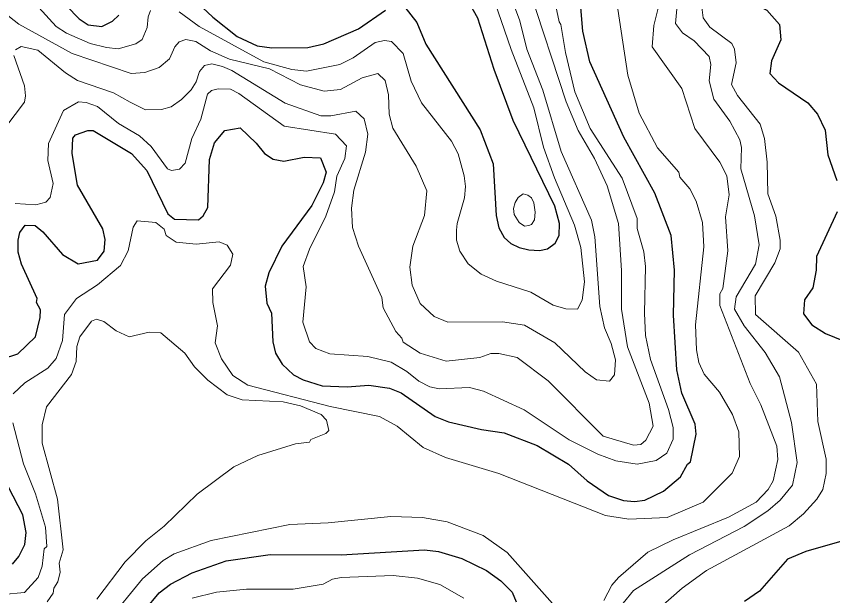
# Model space of a CAD drawing. Extents: x 673.3 to 698.5, y 6984.3 to 7012.3.
# Drawn here: x 695.985 to 697.115, y 6999.996 to 7000.798 of the extents above; entities that cross this region are included whole.
import ezdxf

# ---------------------------------------------------------------- set-up
doc = ezdxf.new("R2010")
doc.units = 0
doc.header["$LTSCALE"] = 0.032
doc.layers.add('1', color=7, linetype='Continuous', lineweight=25)
doc.layers.add('2', color=7, linetype='Continuous', lineweight=13)

msp = doc.modelspace()

# ---------------------------------------------------------------- linework, layer by layer
at = {"layer": '1'}
for points in [[(697.1334, 7001.0716), (697.0978, 7001.0732), (697.0461, 7001.0524), (696.9693, 7001.0338), (696.9583, 7001.0232), (696.9556, 7001.0056), (696.9716, 7000.9895), (697.0174, 7000.9561), (697.0252, 7000.944), (697.0246, 7000.918), (697.009, 7000.8838), (696.9958, 7000.8644), (696.9877, 7000.847), (696.9885, 7000.8315), (696.994, 7000.8227), (697.0242, 7000.8069), (697.042, 7000.7868), (697.0438, 7000.7657), (697.0307, 7000.7366), (697.0286, 7000.7188)], [(696.5232, 7000.8111), (696.5397, 7000.7898), (696.552, 7000.7598), (696.6276, 7000.6408), (696.6455, 7000.5939), (696.6496, 7000.5222), (696.6535, 7000.5051), (696.6606, 7000.4917), (696.6697, 7000.4834), (696.6815, 7000.478), (696.6946, 7000.4748), (696.7096, 7000.474), (696.7205, 7000.4764), (696.7312, 7000.4839), (696.7368, 7000.4948), (696.7371, 7000.5115), (696.7309, 7000.5352), (696.6732, 7000.6538), (696.6467, 7000.7247), (696.6244, 7000.7955), (696.5708, 7000.8913)], [(696.2009, 7000.8503), (696.2571, 7000.7971), (696.2908, 7000.7702), (696.3187, 7000.7575), (696.3391, 7000.7544), (696.3887, 7000.7548), (696.4111, 7000.7603), (696.4588, 7000.7808), (696.4966, 7000.8069)], [(696.0549, 7000.8128), (696.0724, 7000.7945), (696.0846, 7000.7862), (696.1037, 7000.7842), (696.1185, 7000.7916), (696.1273, 7000.7998)], [(696.8694, 7000.5532), (696.8265, 7000.6308), (696.7792, 7000.7353), (696.7698, 7000.7777), (696.7669, 7000.8105)], [(697.0286, 7000.7188), (697.0404, 7000.7063), (697.081, 7000.6784), (697.0943, 7000.6628), (697.105, 7000.6405), (697.109, 7000.6063), (697.1212, 7000.5708)], [(695.966, 7000.3238), (695.9873, 7000.3306), (696.012, 7000.3542), (696.0184, 7000.3811), (696.0185, 7000.3916), (696.013, 7000.402), (696.0142, 7000.4073), (695.9924, 7000.4551), (695.9876, 7000.4714), (695.9876, 7000.488), (695.9903, 7000.4989), (695.9974, 7000.5088), (696.0112, 7000.5084), (696.0219, 7000.4997), (696.0492, 7000.4685), (696.071, 7000.4552), (696.0975, 7000.4605), (696.1067, 7000.4729), (696.1081, 7000.4893), (696.1049, 7000.5037), (696.0699, 7000.5643), (696.0626, 7000.608), (696.0634, 7000.6294), (696.0674, 7000.6342), (696.0844, 7000.64), (696.0917, 7000.64), (696.1449, 7000.6081), (696.1658, 7000.5846), (696.1951, 7000.5246), (696.2042, 7000.5171), (696.2374, 7000.5164), (696.244, 7000.5219), (696.2503, 7000.5335), (696.2528, 7000.6), (696.2596, 7000.6229), (696.2738, 7000.6401), (696.295, 7000.6436), (696.3175, 7000.6227), (696.3287, 7000.6083), (696.3407, 7000.6004), (696.3555, 7000.5976), (696.3838, 7000.6033), (696.4062, 7000.6023), (696.4142, 7000.5825), (696.4102, 7000.5676), (696.3942, 7000.5363), (696.3528, 7000.4797), (696.3347, 7000.443), (696.3297, 7000.4245), (696.332, 7000.4008), (696.3386, 7000.3869), (696.3402, 7000.3473), (696.3442, 7000.3317), (696.3534, 7000.3164), (696.3689, 7000.3019), (696.3826, 7000.2946), (696.4089, 7000.2866), (696.4432, 7000.285), (696.4734, 7000.2874), (696.5017, 7000.2832), (696.518, 7000.2766), (696.5652, 7000.2441), (696.5838, 7000.2364), (696.6295, 7000.2259), (696.6607, 7000.2215), (696.7063, 7000.2037), (696.7496, 7000.1782), (696.7756, 7000.1548), (696.805, 7000.1344), (696.8258, 7000.1277), (696.8409, 7000.1262), (696.8556, 7000.128), (696.8815, 7000.1407), (696.9047, 7000.1606), (696.9144, 7000.1781), (696.9185, 7000.1812), (696.9265, 7000.2193), (696.9249, 7000.2336), (696.9067, 7000.2764), (696.8996, 7000.3085), (696.8949, 7000.3844), (696.8964, 7000.4467), (696.8918, 7000.4946), (696.8694, 7000.5532)], [(697.1219, 7000.5274), (697.0929, 7000.4656), (697.0926, 7000.4467), (697.088, 7000.4223), (697.0764, 7000.4054), (697.0749, 7000.386), (697.0868, 7000.3708), (697.1055, 7000.3589), (697.1578, 7000.3378)], [(695.9798, 7000.0395), (695.9887, 7000.0502), (695.997, 7000.0668), (695.9989, 7000.0835), (695.9941, 7000.1079), (695.9745, 7000.146)], [(697.1282, 7000.0714), (697.0783, 7000.057), (697.0528, 7000.0463), (697.014, 7000.0022), (696.9936, 6999.9879)], [(696.1431, 6999.9518), (696.183, 6999.9998), (696.1987, 7000.0117), (696.2286, 7000.0276), (696.2756, 7000.0443), (696.3366, 7000.0528), (696.4348, 7000.0522), (696.5506, 7000.0593), (696.5698, 7000.0569), (696.6019, 7000.0472), (696.636, 7000.0305), (696.6559, 7000.0165), (696.6716, 7000.0007), (696.6772, 6999.9871)]]:
    msp.add_lwpolyline(points, dxfattribs=at)
at = {"layer": '2'}
for points in [[(696.9362, 7000.7959), (696.9339, 7000.8148), (696.9493, 7000.8589), (696.9525, 7000.8808), (696.951, 7000.8913), (696.9351, 7000.933), (696.885, 7001.0091), (696.8827, 7001.022), (696.8865, 7001.0311), (696.8964, 7001.0398), (696.9363, 7001.0577), (697.0128, 7001.085), (697.0786, 7001.0978), (697.1283, 7001.122)], [(695.8864, 7000.868), (695.9886, 7000.7873), (696.0627, 7000.7469), (696.1441, 7000.7191), (696.163, 7000.7203), (696.1832, 7000.7273), (696.1974, 7000.7391), (696.2047, 7000.7559), (696.2105, 7000.7628), (696.2199, 7000.7662), (696.2339, 7000.7635), (696.2541, 7000.7506), (696.2805, 7000.7388), (696.3356, 7000.7254), (696.3785, 7000.7031), (696.4116, 7000.6946), (696.4342, 7000.6967), (696.4639, 7000.7132), (696.4857, 7000.7189), (696.4959, 7000.7094), (696.5006, 7000.6897), (696.5015, 7000.6626), (696.5066, 7000.6435), (696.5387, 7000.5906), (696.5534, 7000.5564), (696.5503, 7000.5222), (696.534, 7000.4799), (696.5301, 7000.4507), (696.5331, 7000.4258), (696.5446, 7000.4006), (696.5638, 7000.3824), (696.5826, 7000.3746), (696.6584, 7000.3753), (696.689, 7000.3703), (696.7309, 7000.3462), (696.7729, 7000.3058), (696.7885, 7000.2947), (696.8066, 7000.2931), (696.8133, 7000.3016), (696.8147, 7000.3227), (696.8088, 7000.3449), (696.7996, 7000.3666), (696.7929, 7000.3965), (696.7864, 7000.4926), (696.7814, 7000.5158), (696.7395, 7000.6109), (696.714, 7000.696), (696.6921, 7000.7526), (696.6823, 7000.7921), (696.6633, 7000.8431)], [(696.0299, 7000.622), (696.0506, 7000.6679), (696.0714, 7000.6799), (696.0818, 7000.679), (696.0978, 7000.6732), (696.1266, 7000.6499), (696.1559, 7000.6328), (696.1718, 7000.6178), (696.1944, 7000.5871), (696.1999, 7000.5847), (696.2112, 7000.5866), (696.2192, 7000.595), (696.2283, 7000.6288), (696.2409, 7000.6558), (696.2498, 7000.6903), (696.2556, 7000.6954), (696.2646, 7000.6977), (696.2817, 7000.6971), (696.2932, 7000.6912), (696.3562, 7000.6459), (696.4272, 7000.6351), (696.4426, 7000.6189), (696.4403, 7000.6014), (696.4291, 7000.5769), (696.4257, 7000.5552), (696.4138, 7000.5213), (696.3912, 7000.4758), (696.3826, 7000.4519), (696.3865, 7000.4236), (696.3818, 7000.3747), (696.391, 7000.3473), (696.4, 7000.3381), (696.4195, 7000.3306), (696.4719, 7000.3273), (696.5041, 7000.3193), (696.5259, 7000.3063), (696.5427, 7000.2927), (696.5579, 7000.2853), (696.5708, 7000.2825), (696.6125, 7000.2841), (696.6321, 7000.2793), (696.6885, 7000.2533), (696.7509, 7000.2115), (696.7903, 7000.1919), (696.8155, 7000.1828), (696.8447, 7000.1782), (696.871, 7000.1831), (696.886, 7000.1932), (696.8947, 7000.2124), (696.8947, 7000.2287), (696.8881, 7000.2538), (696.8631, 7000.323), (696.8564, 7000.3561), (696.8548, 7000.3871), (696.8564, 7000.4519), (696.8539, 7000.472), (696.845, 7000.5043), (696.8449, 7000.518), (696.8239, 7000.574), (696.7796, 7000.643), (696.7586, 7000.6935), (696.7454, 7000.7481), (696.7392, 7000.7871), (696.7366, 7000.7906), (696.7262, 7000.8408)], [(696.8134, 7000.8389), (696.8318, 7000.7167), (696.8475, 7000.6639), (696.8729, 7000.6162)], [(696.643, 7000.8317), (696.6704, 7000.7523), (696.7018, 7000.6715), (696.7151, 7000.6171), (696.7302, 7000.5743), (696.7579, 7000.5088), (696.7669, 7000.4781), (696.7717, 7000.4305), (696.7685, 7000.4049), (696.7621, 7000.3927), (696.746, 7000.3932), (696.7284, 7000.398), (696.6976, 7000.416), (696.6499, 7000.4312), (696.6287, 7000.4409), (696.611, 7000.4554), (696.5994, 7000.473), (696.5946, 7000.4881), (696.5946, 7000.502), (696.5957, 7000.5112), (696.6058, 7000.5468), (696.6073, 7000.5627), (696.6053, 7000.5771), (696.5969, 7000.6077), (696.5879, 7000.6251), (696.5464, 7000.6786), (696.5321, 7000.7082), (696.5209, 7000.7467), (696.5046, 7000.7635), (696.4949, 7000.7646), (696.482, 7000.7621), (696.4514, 7000.7409), (696.4331, 7000.7316), (696.3869, 7000.7223), (696.3667, 7000.7247), (696.3278, 7000.7354), (696.2383, 7000.784), (696.2106, 7000.8045)], [(696.6952, 7000.8363), (696.7466, 7000.6796), (696.7631, 7000.6402), (696.7858, 7000.6015), (696.8033, 7000.5633), (696.8189, 7000.5112), (696.823, 7000.4461), (696.8231, 7000.3926), (696.8315, 7000.3405), (696.8615, 7000.2623), (696.867, 7000.2306), (696.8566, 7000.2111), (696.8497, 7000.205), (696.8399, 7000.2044), (696.7979, 7000.2169), (696.7217, 7000.2935), (696.6789, 7000.3256), (696.6532, 7000.3313), (696.6424, 7000.3313), (696.6271, 7000.3257), (696.5806, 7000.3206), (696.5444, 7000.3315), (696.5209, 7000.347), (696.5191, 7000.3527), (696.5105, 7000.3616), (696.4933, 7000.3944), (696.4914, 7000.409), (696.4589, 7000.4799), (696.4509, 7000.5059)], [(696.7986, 6999.989), (696.8099, 7000.0103), (696.8188, 7000.0208), (696.8598, 7000.056), (696.8945, 7000.0734), (696.9713, 7000.1048), (697.0098, 7000.1255), (697.0264, 7000.1431), (697.0329, 7000.155), (697.0398, 7000.1843), (697.038, 7000.2027), (697.016, 7000.26), (697.0012, 7000.2896), (696.9591, 7000.3979), (696.9591, 7000.4141), (696.9632, 7000.4212), (696.9704, 7000.4736), (696.9673, 7000.5206), (696.9722, 7000.5508), (696.9688, 7000.5773), (696.9592, 7000.596), (696.9247, 7000.6427), (696.9066, 7000.6984), (696.8655, 7000.756), (696.8678, 7000.7856), (696.8752, 7000.8151)], [(696.171, 7000.8062), (696.1677, 7000.7976), (696.1663, 7000.7828), (696.1595, 7000.7661), (696.1508, 7000.7603), (696.1262, 7000.7533), (696.1101, 7000.7549), (696.0876, 7000.7604), (696.0549, 7000.7749), (696.0404, 7000.7843), (696.0162, 7000.8106)], [(696.8996, 7000.8084), (696.8981, 7000.7883), (696.9078, 7000.7753), (696.9236, 7000.7643), (696.9443, 7000.7427), (696.9469, 7000.7313), (696.9445, 7000.709), (696.9511, 7000.6833), (696.9731, 7000.6528), (696.9869, 7000.6272), (696.9893, 7000.6164), (696.9885, 7000.5869), (697.0072, 7000.5217), (697.0137, 7000.4816), (697.0087, 7000.4551)], [(696.8728, 6999.9762), (696.9069, 7000.0064), (696.9409, 7000.0307), (697.0553, 7000.0927), (697.0749, 7000.1092), (697.0936, 7000.1296), (697.1018, 7000.1431), (697.1065, 7000.165), (697.1065, 7000.1848), (697.095, 7000.2372), (697.0933, 7000.289), (697.0682, 7000.333), (697.0085, 7000.3852), (697.0081, 7000.4111), (697.0355, 7000.4566), (697.0429, 7000.4764), (697.0429, 7000.4883), (697.0366, 7000.5213), (697.0259, 7000.5523), (697.025, 7000.5963), (697.021, 7000.6292), (697.0153, 7000.649), (696.9839, 7000.6886), (696.9755, 7000.7039), (696.9818, 7000.7339), (696.9795, 7000.7529), (696.9758, 7000.7605), (696.9456, 7000.7832), (696.9362, 7000.7959)], [(696.2838, 7000.7231), (696.2708, 7000.7289), (696.256, 7000.7322), (696.2458, 7000.7299), (696.2387, 7000.7219), (696.2341, 7000.7076), (696.2271, 7000.6965), (696.2141, 7000.6829), (696.1994, 7000.6728), (696.1864, 7000.6693), (696.1643, 7000.6686), (696.1428, 7000.6791), (696.1197, 7000.6924), (696.0701, 7000.7091), (696.0533, 7000.72), (696.0152, 7000.7515), (695.9919, 7000.7564), (695.9842, 7000.752)], [(695.982, 7000.7438), (695.9964, 7000.7018), (695.9981, 7000.6883), (695.9965, 7000.6792), (695.9706, 7000.6451)], [(696.4509, 7000.5059), (696.4493, 7000.5324), (696.4525, 7000.5574), (696.4688, 7000.6099), (696.472, 7000.6352), (696.467, 7000.6563), (696.4555, 7000.6668), (696.4207, 7000.6604), (696.407, 7000.6604), (696.3575, 7000.6781), (696.2838, 7000.7231)], [(695.9835, 7000.5391), (696.0123, 7000.5371), (696.0261, 7000.5409), (696.0322, 7000.5471), (696.0364, 7000.5665), (696.029, 7000.5985), (696.0299, 7000.622)], [(696.8729, 7000.6162), (696.9027, 7000.5823), (696.9041, 7000.5754), (696.9176, 7000.5592), (696.9266, 7000.5421), (696.9353, 7000.5127), (696.9371, 7000.479), (696.9258, 7000.371), (696.927, 7000.3362), (696.9304, 7000.3189), (696.9376, 7000.3026), (696.959, 7000.2779), (696.9769, 7000.2469), (696.9858, 7000.2228), (696.9864, 7000.1887), (696.9765, 7000.1657), (696.9362, 7000.1254), (696.8864, 7000.1043), (696.8331, 7000.1017), (696.8009, 7000.107), (696.6535, 7000.165), (696.5795, 7000.1874), (696.5484, 7000.2012), (696.5126, 7000.2305), (696.4879, 7000.2441), (696.4197, 7000.2577), (696.3058, 7000.2874), (696.2852, 7000.3009), (696.2691, 7000.3238), (696.2604, 7000.346), (696.2636, 7000.3694), (696.2571, 7000.4017), (696.257, 7000.4207), (696.2816, 7000.4538), (696.2848, 7000.4686), (696.2772, 7000.4813), (696.266, 7000.486), (696.2344, 7000.4828), (696.2067, 7000.4853), (696.1925, 7000.4946), (696.19, 7000.5033), (696.1784, 7000.5127), (696.1527, 7000.5152), (696.1472, 7000.5064), (696.1399, 7000.4733), (696.1297, 7000.4532), (696.0978, 7000.4262), (696.0685, 7000.4073), (696.0521, 7000.3854), (696.0494, 7000.3494), (696.0402, 7000.3244), (696.0289, 7000.311), (695.9968, 7000.2908), (695.9807, 7000.2752)], [(697.0087, 7000.4551), (696.9821, 7000.4098), (696.9795, 7000.3925), (696.993, 7000.3695), (697.022, 7000.3328), (697.042, 7000.2991), (697.0583, 7000.2358), (697.0665, 7000.1805), (697.0598, 7000.1488), (697.0426, 7000.1282), (697.0255, 7000.1132), (696.9928, 7000.0916), (696.9173, 7000.0524), (696.8398, 7000.0028), (696.8255, 6999.9854)], [(696.028, 6999.9875), (696.0364, 6999.9992), (696.0373, 7000.0064), (696.0429, 7000.0148), (696.046, 7000.0284), (696.0446, 7000.0411), (696.0502, 7000.0593), (696.0421, 7000.1297), (696.021, 7000.207), (696.021, 7000.2326), (696.0271, 7000.2574), (696.0616, 7000.3021), (696.0681, 7000.32), (696.069, 7000.3411), (696.0732, 7000.3544), (696.0892, 7000.3759), (696.0964, 7000.3786), (696.1062, 7000.3757), (696.1233, 7000.3625), (696.1415, 7000.3542), (696.1691, 7000.3606), (696.1854, 7000.3597), (696.2185, 7000.3317), (696.232, 7000.3127), (696.2502, 7000.2942), (696.2772, 7000.2741), (696.2978, 7000.2671), (696.3549, 7000.2645), (696.3785, 7000.2586), (696.4071, 7000.2467), (696.4149, 7000.2389)], [(696.4149, 7000.2389), (696.4181, 7000.2245), (696.4136, 7000.2203), (696.3929, 7000.2123), (696.3911, 7000.2084), (696.3717, 7000.2061), (696.3196, 7000.1898), (696.2865, 7000.1742), (696.2356, 7000.1363), (696.1899, 7000.0923), (696.1646, 7000.0717), (696.1361, 7000.0426), (696.0968, 6999.9912)], [(695.9802, 7000.2352), (695.9953, 7000.1783), (696.0116, 7000.137), (696.0257, 7000.0909), (696.0273, 7000.0638), (696.0238, 7000.0605), (696.0209, 7000.0368), (696.0153, 7000.0211), (695.9966, 7000.0001), (695.9666, 6999.9975)], [(696.1125, 6999.9611), (696.1599, 7000.0192), (696.1887, 7000.0447), (696.2036, 7000.0537), (696.2549, 7000.0723), (696.364, 7000.0943), (696.4172, 7000.0967), (696.5036, 7000.1057), (696.5476, 7000.1041), (696.5818, 7000.0983), (696.6315, 7000.079), (696.6646, 7000.0557), (696.7274, 6999.985)], [(696.6048, 6999.9925), (696.5717, 7000.0112), (696.5408, 7000.0202), (696.507, 7000.0236), (696.4349, 7000.0211), (696.423, 7000.0185), (696.4101, 7000.0117), (696.3685, 7000.0048), (696.3037, 7000.0047), (696.2623, 7000.0008), (696.2288, 6999.9923)]]:
    msp.add_lwpolyline(points, dxfattribs=at)
msp.add_lwpolyline([(696.6734, 7000.5319), (696.6758, 7000.5404), (696.6799, 7000.5472), (696.687, 7000.5522), (696.6936, 7000.5504), (696.6984, 7000.5468), (696.7018, 7000.54), (696.7036, 7000.5268), (696.7025, 7000.5165), (696.6985, 7000.51), (696.6949, 7000.5083), (696.6887, 7000.5074), (696.6816, 7000.5126), (696.6744, 7000.5239)], close=True, dxfattribs=at)

doc.saveas('drawing.dxf')
